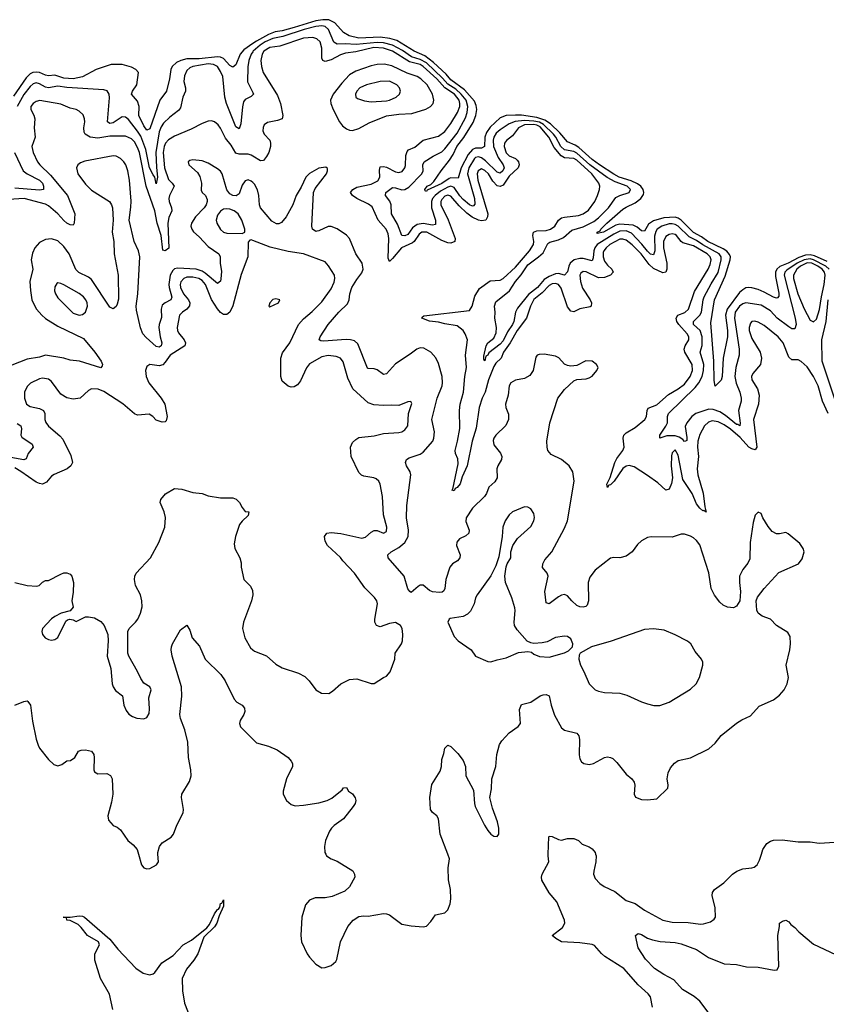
# Model space of a CAD drawing. Header units: inches. Extents: x 1473912 to 1647258, y 640388 to 773423.
# Tile 338 of 420: x 1568482 to 1573734, y 719022 to 725435. Entities that reach past the tile are written whole.
import ezdxf

# ---------------------------------------------------------------- set-up
doc = ezdxf.new("R2010")
doc.units = ezdxf.units.IN
doc.header["$MEASUREMENT"] = 0
for name, color, linetype in [('B5761', 7, 'Continuous'), ('B5762', 7, 'Continuous'), ('B5771', 7, 'Continuous'), ('B5772', 7, 'Continuous')]:
    doc.layers.add(name, color=color, linetype=linetype)

msp = doc.modelspace()

# ---------------------------------------------------------------- linework, layer by layer
at = {"layer": 'B5761', "color": 5}
for points, elevation in [([(1569255.9, 720000), (1569276, 719930), (1569290, 719911.3), (1569310, 719904.7), (1569330, 719906), (1569373.2, 719930), (1569386, 719950), (1569381.6, 720000)], 720), ([(1569088, 718988), (1569067.6, 719087.6), (1569007.6, 719190), (1568971.6, 719310), (1568970.8, 719350), (1569002, 719410), (1568996.2, 719430), (1568922.9, 719470), (1568882.9, 719522.9), (1568862, 719542), (1568810, 719567.3), (1568788.7, 719570), (1568787.3, 719587.3), (1568766, 719590), (1568810, 719590.4), (1568870, 719598.3), (1568890, 719596.5), (1568903.8, 719590), (1569070, 719446.3), (1569120.8, 719380.8), (1569238.1, 719258.1), (1569285.6, 719225.6), (1569330, 719215.1), (1569350, 719220.6), (1569362.4, 719230), (1569407.9, 719292.1), (1569480.9, 719339.1), (1569547, 719410), (1569600, 719440), (1569700.5, 719519.5), (1569718.5, 719541.5), (1569750, 719612), (1569770, 719639.3), (1569777.4, 719642.6), (1569785.2, 719654.8), (1569790, 719678), (1569798, 719682), (1569810, 719702), (1569810, 719662), (1569780.5, 719599.5), (1569765.7, 719550), (1569750, 719527.6), (1569681.6, 719458.4), (1569641.1, 719350), (1569616.5, 719310), (1569568.9, 719250), (1569539.3, 719190), (1569541.3, 719110), (1569555.6, 719030), (1569594.2, 718930)], 680)]:
    msp.add_lwpolyline(points, dxfattribs=dict(at, elevation=elevation))
at = {"layer": 'B5762', "color": 5}
for points, elevation in [([(1570000, 725279.3), (1569941.7, 725238.3), (1569916.6, 725210), (1569890, 725139.8), (1569870, 725125.4), (1569850, 725137.5), (1569810, 725181.2), (1569790, 725190.8), (1569770, 725193.7), (1569650, 725181), (1569570, 725180.8), (1569530.9, 725170), (1569503.9, 725156.1), (1569474.2, 725130), (1569466.3, 725110), (1569458.1, 725050), (1569437.5, 724970), (1569394.2, 724910), (1569330, 724723.1), (1569310, 724715.8), (1569290, 724744.3), (1569258.7, 724810), (1569259.3, 724870), (1569250, 724904), (1569210.7, 724950), (1569215.7, 724970), (1569245.2, 725010), (1569255.1, 725090), (1569238.4, 725110), (1569210, 725126.3), (1569150, 725142.9), (1569077.1, 725142.9), (1568979.8, 725110), (1568890, 725061.8), (1568830, 725049.7), (1568770, 725054.7), (1568710, 725073.4), (1568670, 725069.9), (1568650, 725073.3), (1568610.4, 725090.4), (1568590, 725094.2), (1568568.1, 725091.9), (1568550, 725083), (1568523.3, 725056.7), (1568442.7, 724937.3)], 640), ([(1570000, 725226.1), (1569988.7, 725210), (1569973.5, 725170), (1569967.5, 725127.5), (1569965.6, 725030), (1570000, 724960)], 660), ([(1570000, 724945.1), (1569990, 724935.1), (1569950, 724914.5), (1569940, 724900), (1569931.8, 724868.2), (1569922.3, 724757.7), (1569910, 724723.6), (1569890, 724738), (1569829.3, 724889.3), (1569817, 724930), (1569804, 725064), (1569790, 725098), (1569770, 725129), (1569743.9, 725143.9), (1569710, 725146.8), (1569610.4, 725129.6), (1569590, 725121.3), (1569570, 725103.5), (1569554.2, 725070), (1569551.7, 725031.7), (1569561.6, 724990), (1569561, 724970), (1569545, 724930), (1569530, 724861.6), (1569516.8, 724843.2), (1569459.1, 724800.9), (1569418.3, 724761.7), (1569402.6, 724737.4), (1569390, 724704.4), (1569368.2, 724570), (1569371.9, 724471.9), (1569379.8, 724410), (1569370, 724365.2), (1569361, 724410), (1569350, 724423.5), (1569328.1, 724470), (1569304.4, 724590), (1569270, 724675.3), (1569250, 724709), (1569190, 724784.2), (1569170, 724800.7), (1569150, 724801.4), (1569090, 724763), (1569070, 724758), (1569053.5, 724770), (1569066.1, 724926.1), (1569064.4, 724950), (1569052.1, 724972.1), (1569030, 724978.3), (1568790, 724992.2), (1568730, 725001.9), (1568670, 724990.3), (1568650, 724995.9), (1568610, 725017.5), (1568590, 725022.8), (1568570, 725017.6), (1568550, 724999.9), (1568510, 724948.4), (1568466.2, 724870)], 660), ([(1570000, 724546.4), (1569990, 724552.4), (1569970, 724558.8), (1569910, 724558.3), (1569890, 724565.9), (1569857.9, 724617.9), (1569822.9, 724662.9), (1569790, 724728.4), (1569774, 724750), (1569750, 724769.7), (1569730, 724775.1), (1569710, 724773.5), (1569670, 724758.5), (1569599, 724721), (1569490, 724676.7), (1569450, 724652.8), (1569431.3, 724630), (1569423.3, 724610), (1569417.1, 724570), (1569425.2, 724470), (1569450, 724393.1), (1569475.1, 724370), (1569488, 724350), (1569456.4, 724290), (1569453.2, 724270), (1569455.2, 724250), (1569471.5, 724210), (1569473.3, 724190), (1569454.1, 724145.9), (1569447.5, 724110), (1569453.3, 723946.7), (1569430, 723928.8), (1569414.2, 723934.1), (1569403.9, 724030), (1569377.9, 724110), (1569362.7, 724190), (1569305.9, 724350), (1569262, 724570), (1569250, 724603.4), (1569230, 724639.1), (1569210, 724659), (1569170, 724675.9), (1569070, 724676), (1568990, 724662.4), (1568939.8, 724670), (1568908.3, 724688.3), (1568901.7, 724701.7), (1568898.7, 724730), (1568905.2, 724770), (1568903.7, 724790), (1568894.9, 724814.9), (1568870, 724839.8), (1568850, 724849.8), (1568810, 724858.9), (1568750, 724884.5), (1568612.1, 724907.9), (1568590, 724902.9), (1568569.2, 724890), (1568555.5, 724870), (1568554.2, 724850), (1568573.6, 724813.6), (1568580.5, 724790), (1568576.4, 724730), (1568582.3, 724670), (1568560.6, 724610), (1568568.7, 724570), (1568598.7, 724510), (1568613.5, 724490), (1568683, 724423), (1568793.8, 724290), (1568842, 724170), (1568837.6, 724110), (1568830, 724097.2), (1568810, 724099.7), (1568790, 724109.9), (1568770, 724126.3), (1568731.1, 724171.1), (1568670, 724223.3), (1568650, 724233.3), (1568510.7, 724269.3), (1568410, 724264.8)], 680), ([(1568448.5, 724570), (1568504.8, 724450), (1568530, 724430.1), (1568610, 724389.3), (1568630.1, 724370), (1568638, 724350), (1568637.6, 724330), (1568610, 724324.2), (1568450, 724337.8)], 660), ([(1570000, 724374.4), (1569990, 724384.2), (1569970, 724391.4), (1569950, 724384.9), (1569930, 724358), (1569910, 724300.9), (1569891.5, 724288.5), (1569870, 724289.4), (1569850, 724300.2), (1569830, 724327), (1569801, 724430), (1569788.7, 724448.7), (1569770, 724464.3), (1569710, 724499.9), (1569670, 724514.9), (1569610, 724522.9), (1569590, 724518.5), (1569579.5, 724510), (1569582.4, 724490), (1569639.2, 724439.2), (1569654.4, 724414.4), (1569665.5, 724370), (1569664.1, 724324.1), (1569669.3, 724310), (1569691.3, 724290), (1569703.2, 724263.2), (1569703.6, 724250), (1569696.2, 724230), (1569683, 724210), (1569626.5, 724150), (1569599.8, 724110), (1569596.6, 724090), (1569601.8, 724070), (1569613.3, 724053.3), (1569650, 724021.2), (1569710, 723957), (1569779.7, 723910), (1569787.3, 723890), (1569787.4, 723850), (1569795.3, 723795.3), (1569792.2, 723747.8), (1569788.8, 723731.2), (1569770, 723717.1), (1569690, 723784.8), (1569670, 723796.9), (1569630, 723810.9), (1569510, 723816.8), (1569490, 723812), (1569478.1, 723801.9), (1569462.6, 723770), (1569453, 723710), (1569454.7, 723690), (1569473.1, 723626.9), (1569466.3, 723610), (1569428.3, 723591.7), (1569410, 723574.9), (1569403.2, 723550), (1569405.2, 723494.8), (1569389.7, 723450), (1569388.4, 723430), (1569396.5, 723370), (1569408.5, 723330), (1569402.8, 723310), (1569390, 723302.2), (1569370, 723306.3), (1569305.4, 723365.4), (1569284.6, 723390), (1569268.1, 723428.1), (1569242.1, 723542.1), (1569240.1, 723570), (1569251.7, 723650), (1569265.2, 723890), (1569256.1, 723930), (1569227.5, 723990), (1569195, 724130), (1569206.4, 724213.6), (1569207, 724253), (1569195.9, 724390), (1569185.4, 724450), (1569172.9, 724490), (1569159.5, 724510), (1569137.9, 724530), (1569110, 724545), (1569090, 724548.8), (1568906.4, 724513.6), (1568877.5, 724502.6), (1568860.2, 724490), (1568852.3, 724470), (1568861.6, 724430), (1568910, 724363.7), (1568950, 724324.2), (1569066.5, 724250), (1569080.5, 724230), (1569086.6, 724210), (1569090.2, 724130), (1569085, 724050), (1569094.2, 723990), (1569098, 723910), (1569123.2, 723770), (1569124.5, 723615.5), (1569117.2, 723582.8), (1569110, 723567.3), (1569090, 723552.8), (1569070, 723563.1), (1568950, 723742.8), (1568930, 723758.5), (1568867.8, 723787.8), (1568848, 723808), (1568803.5, 723910), (1568770, 723956.7), (1568730, 723994.7), (1568690, 724007.9), (1568650, 724002.6), (1568610, 723982.8), (1568581.6, 723950), (1568565.4, 723914.6), (1568557.7, 723870), (1568567.5, 723810), (1568548.8, 723730), (1568552, 723672), (1568561.5, 723610), (1568568.8, 723590), (1568591.5, 723550), (1568626, 723510), (1568650, 723488.3), (1568730, 723438), (1568897.9, 723357.9), (1568972, 723270), (1569011.5, 723210), (1569020.3, 723190), (1569018.9, 723181.1), (1569010, 723168.5), (1568871.7, 723211.6), (1568810, 723217.4), (1568769, 723231), (1568650, 723249.8), (1568610, 723237.7), (1568530, 723223.1), (1568430, 723183.9)], 720), ([(1570000, 723997.4), (1569990, 724001.2), (1569980.7, 723999.3), (1569970, 723986), (1569967.6, 723890), (1569924.5, 723775.5), (1569869.5, 723570.5), (1569850.7, 723529.3), (1569830, 723514.5), (1569810, 723515.3), (1569790, 723528.8), (1569770, 723551.8), (1569731.7, 723611.7), (1569691.4, 723710), (1569670, 723735.3), (1569647.7, 723750), (1569610, 723758.5), (1569570, 723757), (1569550, 723749.9), (1569532.3, 723727.7), (1569527.4, 723710), (1569528.8, 723690), (1569549.1, 723650), (1569580.1, 723610), (1569589.5, 723590), (1569588, 723572), (1569571.2, 723550), (1569542, 723530), (1569522.6, 723510), (1569506.8, 723430), (1569509.2, 723410), (1569516.5, 723396.5), (1569552.7, 723350), (1569561.5, 723330), (1569557.6, 723310), (1569460.8, 723250), (1569430, 723203.5), (1569413, 723187), (1569390, 723181.1), (1569330, 723188.4), (1569310, 723175.6), (1569300.7, 723150), (1569306.2, 723110), (1569321.8, 723070), (1569404, 722970), (1569427.9, 722930), (1569441.6, 722850), (1569436.8, 722823.2), (1569430, 722815.3), (1569410, 722813.2), (1569370, 722826.6), (1569349.5, 722850), (1569325.6, 722865.6), (1569250, 722859.3), (1569230, 722867.9), (1569154, 722934), (1569030, 723012.8), (1568992.1, 723027.9), (1568950, 723029.7), (1568930, 723019.7), (1568875.5, 722970), (1568830, 722962.7), (1568790, 722972.3), (1568750, 722996.4), (1568690, 723079.2), (1568670, 723093.7), (1568630, 723099.9), (1568610, 723096.8), (1568552.9, 723067.1), (1568530, 723046.3), (1568512.9, 723010), (1568512.9, 722970), (1568526.5, 722930), (1568550, 722915.4), (1568610, 722902.7), (1568636.5, 722890), (1568645.4, 722870), (1568645, 722830), (1568651.3, 722811.3), (1568670, 722788.4), (1568744, 722724), (1568761.9, 722701.9), (1568815.9, 722595.9), (1568825.5, 722550), (1568816, 722530), (1568790.9, 722509.1), (1568706.4, 722473.6), (1568690, 722462.4), (1568657.4, 722422.6), (1568630, 722410.7), (1568610, 722413.5), (1568590, 722423.1), (1568490, 722493.2), (1568450, 722515.8)], 740), ([(1568466, 722806), (1568489.3, 722790), (1568494.7, 722770), (1568490.2, 722730), (1568495.7, 722715.7), (1568562.8, 722670), (1568569.1, 722650), (1568537.8, 722610), (1568524.8, 722575.2), (1568510, 722569.3), (1568350, 722595.9)], 720), ([(1568449.7, 721770.3), (1568530, 721748.9), (1568594.5, 721745.5), (1568609.2, 721750.8), (1568630, 721772), (1568650, 721782), (1568670, 721782), (1568750, 721824.7), (1568770, 721831.3), (1568790, 721831.3), (1568810, 721824.7), (1568821, 721810), (1568832.7, 721770), (1568830, 721706), (1568820.5, 721650), (1568830, 721608), (1568810, 721584), (1568752, 721570), (1568710, 721549), (1568690, 721533.2), (1568631, 721470), (1568626.8, 721450), (1568631.3, 721430), (1568648.1, 721408.1), (1568670, 721398.8), (1568690, 721394.8), (1568710, 721398.8), (1568730, 721411.3), (1568782.7, 721517.3), (1568793.2, 721526.8), (1568808.9, 721531.1), (1568830, 721526), (1568850, 721514.8), (1568910, 721546), (1568930, 721546.4), (1568970, 721539.3), (1569010, 721516.3), (1569033, 721490), (1569056.3, 721430), (1569059.1, 721390), (1569050.8, 721290), (1569074.8, 721210), (1569084, 721110), (1569090.8, 721090), (1569106.4, 721066.4), (1569150.4, 721030.4), (1569160.6, 720970), (1569175.8, 720935.8), (1569192.4, 720912.4), (1569215.7, 720895.7), (1569244.8, 720884.8), (1569290, 720880.8), (1569310, 720890.2), (1569324.1, 720915.9), (1569327.2, 720947.2), (1569321.8, 721018.2), (1569337, 721070), (1569329.4, 721089.4), (1569290, 721114), (1569270, 721144), (1569250, 721189), (1569192, 721290), (1569186.6, 721310), (1569187, 721450), (1569194.5, 721470), (1569237, 721510), (1569251.6, 721530), (1569269.6, 721570), (1569278.7, 721610), (1569277.6, 721650), (1569268.2, 721688.2), (1569235.6, 721750), (1569229.6, 721790), (1569232, 721810), (1569240.9, 721830), (1569334, 721930), (1569387, 722030), (1569427, 722130), (1569432.1, 722192.1), (1569422.7, 722230), (1569397.2, 722290), (1569401.2, 722310), (1569432.1, 722347.9), (1569490, 722380.7), (1569536.7, 722376.7), (1569610, 722356.3), (1569670, 722348), (1569710, 722334.9), (1569790, 722320.5), (1569870, 722320.5), (1569891.8, 722311.8), (1569914, 722290), (1569930, 722258), (1569950, 722231.3), (1569974, 722230), (1569970, 722206), (1569930, 722168.7), (1569913.7, 722146.3), (1569886.8, 722070), (1569878.8, 722021.2), (1569882, 721990), (1569915.8, 721930), (1569923, 721897), (1569923, 721870), (1569942, 721790), (1569985.2, 721745.2), (1569998, 721718), (1569999.3, 721690), (1569992.4, 721650), (1569938.7, 721510), (1569933.7, 721470), (1569947, 721410), (1569984.8, 721344.8), (1570000, 721331.7)], 740), ([(1569381.6, 720000), (1569380.7, 720010), (1569392, 720050), (1569410, 720073.4), (1569469, 720110), (1569483.7, 720130), (1569505.6, 720190), (1569545.6, 720270), (1569549.6, 720290), (1569535.1, 720370), (1569536.9, 720390), (1569587, 720473), (1569598.9, 720510), (1569597, 720550), (1569582, 720630), (1569576.4, 720730), (1569557.9, 720810), (1569530, 720884.7), (1569525.2, 720910), (1569537, 721030), (1569536.1, 721090), (1569474.4, 721290), (1569468.8, 721330), (1569469.8, 721350.2), (1569476.9, 721370), (1569530, 721462), (1569570, 721490.8), (1569590, 721458), (1569604.9, 721410), (1569653.8, 721353.8), (1569688.9, 721270), (1569791.6, 721170), (1569819.1, 721130), (1569878.5, 721010), (1569896.5, 720990), (1569930.3, 720970), (1569946.4, 720950), (1569948.4, 720930), (1569942, 720910), (1569916.5, 720870), (1569912.8, 720850), (1569918.9, 720830), (1570000, 720749.6)], 720), ([(1568450, 720970.4), (1568510, 720994.9), (1568530, 720999.5), (1568535.3, 720995.3), (1568551.4, 720971.4), (1568566.4, 720866.4), (1568589, 720750), (1568601.5, 720710), (1568611.7, 720690), (1568670, 720617), (1568704.2, 720584.2), (1568730, 720574.7), (1568756.8, 720583.2), (1568790, 720608.4), (1568813.2, 720610), (1568842, 720630), (1568865.6, 720670), (1568881.6, 720678.4), (1568910, 720680.2), (1568950.4, 720670), (1568963.7, 720650), (1568967.4, 720630), (1568964.9, 720550), (1568970, 720536), (1568990, 720523), (1569050, 720525.5), (1569072.2, 720512.2), (1569083.8, 720490), (1569087.6, 720390), (1569080.2, 720339.8), (1569054.9, 720250), (1569061.1, 720221.1), (1569090, 720186), (1569115.9, 720175.9), (1569139.3, 720159.3), (1569186, 720090), (1569221.1, 720061.1), (1569247.3, 720030), (1569255.9, 720000)], 720)]:
    msp.add_lwpolyline(points, dxfattribs=dict(at, elevation=elevation))
at = {"layer": 'B5762', "color": 5, "elevation": 740}
for points in [[(1569830, 724203.4), (1569810, 724200.3), (1569790, 724188.5), (1569770, 724161.6), (1569761.6, 724130), (1569765.4, 724110), (1569790, 724067.6), (1569810, 724050.2), (1569830, 724044.5), (1569930, 724042), (1569948.7, 724050), (1569947, 724070), (1569927.7, 724130), (1569905.3, 724170), (1569879.1, 724190), (1569850, 724200.5)], [(1568730, 723720.7), (1568723.6, 723716.4), (1568710, 723695.3), (1568709.1, 723670), (1568714.6, 723650), (1568730, 723623.1), (1568830, 723524.2), (1568870, 723510.2), (1568890, 723514.6), (1568910, 723530.6), (1568922.7, 723570), (1568921.5, 723590), (1568912.9, 723610), (1568896.8, 723630), (1568870, 723652), (1568770, 723707.3), (1568750, 723716.9)]]:
    msp.add_lwpolyline(points, close=True, dxfattribs=at)
at = {"layer": 'B5771', "color": 5}
for points, elevation in [([(1570474.4, 720000), (1570480.5, 719990), (1570510.8, 719970), (1570550, 719954), (1570650.5, 719890.5), (1570662.8, 719870), (1570664, 719850), (1570630, 719786.6), (1570599.9, 719760.1), (1570516.2, 719723.8), (1570470, 719715.8), (1570404.9, 719715.1), (1570370, 719700.9), (1570343.8, 719670), (1570318.4, 719590), (1570313, 719470), (1570316.3, 719430), (1570354, 719350), (1570368.5, 719328.5), (1570410, 719284), (1570450, 719260.7), (1570470, 719261), (1570510, 719276), (1570539.5, 719300.5), (1570546.6, 719313.4), (1570571.3, 719428.7), (1570619.3, 719530), (1570654, 719570), (1570690, 719594.8), (1570720.9, 719599.1), (1570750, 719596.3), (1570850, 719613), (1570870, 719610.6), (1570890, 719604), (1570910, 719590.7), (1570970, 719543.8), (1571030, 719532.7), (1571110, 719526.8), (1571130, 719531.3), (1571158.6, 719561.4), (1571190, 719604.7), (1571250, 719618), (1571270, 719638), (1571283.9, 719676.1), (1571289.6, 719710), (1571287, 719770), (1571273.9, 719833.9), (1571271.6, 719910), (1571281, 719970), (1571269.7, 720000)], 720), ([(1572602.5, 719002.5), (1572589.8, 719070), (1572574.7, 719090), (1572508.2, 719148.2), (1572416.1, 719256.1), (1572293, 719333), (1572270, 719353.1), (1572225.3, 719405.3), (1572210, 719412.5), (1572130, 719422.6), (1572010, 719429.4), (1571973, 719450), (1571949.2, 719470), (1572017.4, 719522.6), (1572032.4, 719550), (1572028.5, 719570), (1571979.4, 719690), (1571930, 719747.4), (1571882.6, 719830), (1571879.1, 719850), (1571883.9, 719870), (1571927.3, 719950), (1571922.6, 719990), (1571922.9, 720000)], 680), ([(1572231.8, 720000), (1572234.7, 719990), (1572233.8, 719950), (1572219.8, 719890), (1572219.3, 719870), (1572230, 719841.1), (1572260.3, 719810), (1572287.8, 719790), (1572356.2, 719756.2), (1572430, 719698.8), (1572490, 719679.5), (1572550, 719634.8), (1572670.4, 719570), (1572730, 719557.3), (1572835.6, 719555.6), (1572915.1, 719544.9), (1572933.7, 719546.3), (1572979.7, 719560.3), (1573003.5, 719576.5), (1573013.3, 719590), (1573010.9, 719650), (1572991, 719730), (1572993.7, 719750), (1573006.6, 719770), (1573067.7, 719812.3), (1573123.7, 719870), (1573151, 719889), (1573190, 719903.6), (1573249.6, 719910.4), (1573264.8, 719915.2), (1573284, 719930), (1573300.1, 719959.9), (1573312, 720000)], 680), ([(1572965.1, 718970), (1572910, 719043.5), (1572873.7, 719073.7), (1572797.8, 719117.8), (1572742.4, 719182.4), (1572676.4, 719216.4), (1572615.5, 719255.5), (1572557.2, 719317.2), (1572508.3, 719390), (1572492.7, 719470), (1572510, 719483), (1572530, 719477), (1572570, 719453.1), (1572602.9, 719442.9), (1572652, 719432), (1572750, 719424.3), (1572790, 719416.3), (1572890, 719378.9), (1572966.4, 719326.4), (1573070, 719286.8), (1573150, 719281.2), (1573213.5, 719266.5), (1573290, 719264.2), (1573394.7, 719245.3), (1573413.6, 719246.4), (1573425.6, 719270), (1573418, 719470), (1573429, 719529), (1573428.7, 719550), (1573450, 719564.7), (1573470, 719571), (1573490, 719558.8), (1573502.6, 719542.6), (1573530, 719523.1), (1573555.1, 719495.1), (1573650, 719414), (1573831.3, 719330)], 660)]:
    msp.add_lwpolyline(points, dxfattribs=dict(at, elevation=elevation))
at = {"layer": 'B5772', "color": 5}
for points, elevation in [([(1573740.5, 723860.5), (1573657.1, 723897.1), (1573630, 723903.4), (1573599.7, 723900.3), (1573554.6, 723885.4), (1573486.9, 723850), (1573432.1, 723827.9), (1573411.8, 723810), (1573402.3, 723790), (1573402.5, 723762.5), (1573425.8, 723654.2), (1573425.1, 723634.9), (1573416.8, 723623.2), (1573410, 723620.3), (1573390, 723627.3), (1573330, 723660.8), (1573290, 723677), (1573250, 723689.4), (1573230, 723691.7), (1573210, 723687.8), (1573190, 723676.4), (1573170, 723657.4), (1573089.4, 723550), (1573077.8, 723510), (1573091.6, 723410), (1573091.8, 723370), (1573062.4, 723230), (1573055.3, 723110), (1573050, 723086.3), (1573010, 723048), (1573004.5, 723084.5), (1573001.7, 723210), (1572981.4, 723461.4), (1573005.1, 723610), (1573076.4, 723763.6), (1573107.7, 723870), (1573109.4, 723890), (1573104.7, 723904.7), (1573087.3, 723927.3), (1573063.2, 723943.2), (1572963.1, 723990), (1572920.7, 724020.6), (1572869, 724049), (1572789, 724129), (1572770, 724143), (1572750, 724149), (1572675.3, 724144.7), (1572610, 724125.6), (1572577.4, 724102.6), (1572550, 724057.1), (1572530, 724058.7), (1572503.4, 724083.4), (1572476.3, 724096.3), (1572390, 724102.5), (1572364, 724096), (1572283.7, 724050), (1572242.3, 724042.3), (1572241.3, 724050), (1572260.6, 724059.4), (1572265.6, 724070), (1572305.4, 724110), (1572410, 724200.4), (1572430, 724214.3), (1572490, 724242.5), (1572527.3, 724270), (1572543.7, 724296.3), (1572546.1, 724310), (1572540.8, 724330), (1572525.6, 724350), (1572505.4, 724365.4), (1572464.5, 724384.5), (1572385.9, 724410), (1572350, 724427.9), (1572257.1, 724490), (1572210, 724525.4), (1572122.6, 724602.6), (1572098.5, 724618.5), (1572050, 724638.9), (1571998.9, 724698.9), (1571937.4, 724757.4), (1571900.5, 724780.5), (1571850, 724798.1), (1571750, 724812.3), (1571710, 724813.7), (1571649.8, 724810.2), (1571610, 724796), (1571545.4, 724734.6), (1571520.5, 724699.5), (1571510.6, 724670), (1571507.8, 724610), (1571490, 724598.4), (1571450, 724597.2), (1571431.1, 724588.9), (1571402.6, 724557.4), (1571356, 724470), (1571336.4, 724403.6), (1571290, 724404.6), (1571278.9, 724401.1), (1571230, 724369), (1571135.3, 724324.7), (1571130, 724316.3), (1571121.1, 724321.1), (1571120.4, 724330), (1571134.3, 724350), (1571158.1, 724361.9), (1571179.7, 724380.3), (1571226, 724450), (1571280.7, 724519.3), (1571303.6, 724556.4), (1571328.2, 724610), (1571372.9, 724667.1), (1571434, 724766), (1571451.8, 724810), (1571458, 724850), (1571455.3, 724875.3), (1571443.5, 724903.5), (1571378.9, 724978.9), (1571290, 725043.7), (1571259.7, 725079.7), (1571177, 725157), (1571120, 725200), (1571050, 725229), (1570938.3, 725298.3), (1570893, 725313), (1570830, 725320.7), (1570690, 725314.7), (1570628.2, 725330), (1570590, 725350.4), (1570534.2, 725414.2), (1570494.1, 725434.1), (1570454.9, 725434.9), (1570410, 725426.4), (1570270, 725383.1), (1570190, 725361.8), (1570145, 725355), (1570101.2, 725338.8), (1570023.9, 725296.1), (1570000, 725279.3)], 640), ([(1573753.1, 723810), (1573730.4, 723830.4), (1573651.2, 723871.2), (1573630, 723876.6), (1573590, 723870.1), (1573544.6, 723850), (1573477.4, 723802.6), (1573464.4, 723790), (1573459.5, 723770), (1573531.7, 723490), (1573536.9, 723450), (1573530, 723420.4), (1573510, 723421.4), (1573490, 723435), (1573414.7, 723490), (1573370, 723537.9), (1573310, 723575.3), (1573210, 723589.9), (1573190, 723583.9), (1573170, 723569.9), (1573139.7, 723530), (1573136.3, 723490), (1573167.5, 723290), (1573167, 723250), (1573144.4, 723170), (1573139.2, 723110), (1573147.2, 723067.2), (1573170.1, 723009.9), (1573179.1, 722970), (1573180.2, 722950), (1573161.5, 722890), (1573172.3, 722807.7), (1573170.1, 722789.9), (1573157.9, 722797.9), (1573150, 722797.5), (1573077.6, 722857.6), (1573040.1, 722880.1), (1572996.4, 722896.4), (1572970, 722897.7), (1572885.1, 722870), (1572859.3, 722850), (1572825, 722810), (1572815, 722785), (1572826.1, 722713.9), (1572825.3, 722694.8), (1572817.3, 722690), (1572810, 722687.7), (1572800.4, 722700.4), (1572776.1, 722716.1), (1572750, 722724.4), (1572696.1, 722723.9), (1572649.6, 722709.6), (1572651.2, 722730), (1572690, 722786.7), (1572700.2, 722810), (1572701.1, 722850), (1572707.4, 722870), (1572880.3, 723039.7), (1572904.6, 723070), (1572925.6, 723110), (1572935.2, 723150), (1572936.3, 723190), (1572913.7, 723270), (1572926.9, 723313.1), (1572926.9, 723370), (1572913.3, 723410), (1572869.3, 723450), (1572869.2, 723470), (1572910.2, 723509.8), (1572922.3, 723530), (1572932.8, 723610), (1572939.7, 723630), (1572984.4, 723715.6), (1573030, 723788.8), (1573049.9, 723870), (1573049.9, 723890), (1573037.5, 723910), (1572930, 723967.5), (1572890, 723997), (1572840.4, 724020.4), (1572770.4, 724090.4), (1572750, 724101.4), (1572730, 724105.7), (1572710, 724105.2), (1572662.4, 724090), (1572633.8, 724070), (1572624.1, 724055.9), (1572614.8, 724025.2), (1572617.7, 723930), (1572610, 723902.9), (1572590, 723907.6), (1572570, 723926.7), (1572533.3, 723973.3), (1572465.3, 724045.3), (1572430, 724059.6), (1572390, 724057.9), (1572350, 724038.3), (1572242.9, 723970), (1572227.5, 723950), (1572220.2, 723930), (1572216.7, 723883.3), (1572210, 723865), (1572150, 723879.9), (1572130, 723880.4), (1572091.8, 723870), (1572067, 723850), (1572056.7, 723830), (1572048.2, 723791.8), (1572030.3, 723770), (1571990, 723780.8), (1571970, 723779.5), (1571930, 723763.3), (1571897.1, 723742.9), (1571853.1, 723690), (1571794.7, 723645.3), (1571723.3, 723556.7), (1571710.1, 723530), (1571699, 723470), (1571691, 723450), (1571658.2, 723401.8), (1571630, 723343), (1571610, 723320.7), (1571535.9, 723264.1), (1571530, 723249.7), (1571516.7, 723243.3), (1571510, 723214), (1571503.3, 723223.3), (1571504.2, 723244.2), (1571518.9, 723310), (1571530, 723330.4), (1571570, 723360.4), (1571584, 723396), (1571586, 723430), (1571575.9, 723490), (1571578.4, 723530), (1571573.4, 723570), (1571582.4, 723597.6), (1571670.3, 723669.7), (1571709.9, 723730), (1571747.8, 723772.2), (1571790, 723838.3), (1571861.1, 723890), (1571890, 723916.9), (1571921.7, 723978.3), (1571933.3, 723986.7), (1571990, 724001.9), (1572022.6, 724017.4), (1572076.3, 724063.7), (1572150, 724086.8), (1572220.2, 724119.8), (1572250, 724143.6), (1572315.8, 724210), (1572364.2, 724275.8), (1572389.5, 724290.5), (1572450.3, 724309.7), (1572458.7, 724330), (1572438.5, 724350), (1572358.7, 724378.7), (1572306.4, 724406.4), (1572193.5, 724490), (1572110, 724565.5), (1572090, 724576.9), (1572030, 724587), (1572005.4, 724610), (1571972.5, 724670), (1571956.8, 724690), (1571892.6, 724752.6), (1571866.4, 724766.4), (1571830, 724774.4), (1571770, 724777.7), (1571708.8, 724771.2), (1571670, 724757.5), (1571610, 724717.1), (1571584.9, 724695.1), (1571569.1, 724670), (1571564.4, 724650), (1571568.2, 724610), (1571597.2, 724537.2), (1571630.1, 724490), (1571636.4, 724470), (1571627.2, 724450), (1571610, 724435.9), (1571590, 724442.7), (1571515.7, 724515.7), (1571490, 724534.4), (1571470, 724542.3), (1571450, 724537.1), (1571442.8, 724530), (1571406.6, 724470), (1571398.5, 724430), (1571443.3, 724270), (1571446.2, 724233.8), (1571437.6, 724222.4), (1571430, 724219.6), (1571410, 724229.9), (1571370, 724264.7), (1571348.1, 724288.1), (1571310, 724342.3), (1571290, 724349.7), (1571270, 724343.2), (1571222.7, 724317.3), (1571186.9, 724290), (1571170.9, 724270), (1571163.9, 724250), (1571163.9, 724210), (1571189.5, 724130), (1571190, 724101.6), (1571170, 724097.3), (1571110, 724108.2), (1571070, 724100.9), (1571039.8, 724080.2), (1571010, 724036.7), (1570990, 724026.5), (1570969.6, 724029.6), (1570943, 724103), (1570902.3, 724170), (1570901.4, 724230), (1570892.9, 724252.9), (1570863.1, 724290), (1570866.2, 724310), (1570910, 724340.9), (1570930, 724340.8), (1570970, 724327.3), (1570990, 724329.6), (1571015, 724344.9), (1571100.8, 724430), (1571109.3, 724450), (1571106.5, 724490), (1571115.3, 724510), (1571173.8, 724546.2), (1571230, 724573.7), (1571250, 724592.8), (1571330, 724695.9), (1571384.7, 724795.3), (1571396.3, 724830), (1571400.9, 724870), (1571389, 724910), (1571357.6, 724950), (1571321.8, 724981.9), (1571270, 725013.9), (1571234.9, 725054.9), (1571130, 725153.3), (1571090, 725176.6), (1571033.2, 725193.2), (1570974.1, 725234.1), (1570910, 725268.1), (1570850, 725284), (1570810, 725286.9), (1570673, 725273), (1570602.2, 725277.8), (1570550, 725274.7), (1570528, 725288), (1570493.5, 725370), (1570471.7, 725390), (1570450, 725394.6), (1570410, 725390.1), (1570335, 725370), (1570195.3, 725324.7), (1570130, 725311.8), (1570080.2, 725290), (1570046.8, 725270), (1570002.8, 725230), (1570000, 725226.1)], 660), ([(1573746.8, 722870), (1573710.3, 722950), (1573681.9, 723050), (1573650, 723111.2), (1573610, 723173.6), (1573570, 723209.6), (1573550, 723219.2), (1573510, 723218.7), (1573490, 723236.8), (1573453.7, 723330), (1573421.2, 723370), (1573330, 723442.7), (1573290, 723465.2), (1573268.6, 723471.4), (1573250, 723469.7), (1573240.6, 723459.4), (1573231, 723430), (1573231.8, 723410), (1573250, 723359.6), (1573303.5, 723270), (1573312.1, 723230), (1573304.7, 723190), (1573254.9, 723130), (1573246.2, 723110), (1573248.2, 723090), (1573285.3, 723030), (1573296.2, 722990), (1573291.7, 722930), (1573260.8, 722830), (1573282, 722650), (1573270, 722633.8), (1573250, 722638.9), (1573230, 722650.9), (1573173.3, 722713.3), (1573110, 722767.5), (1573070, 722795.6), (1573030, 722815.2), (1572990, 722821.7), (1572967.2, 722812.8), (1572941.4, 722790), (1572910, 722734.3), (1572898.7, 722690), (1572896.5, 722650), (1572902.5, 722590), (1572893.4, 722510), (1572897.3, 722470), (1572931.7, 722351.7), (1572942.7, 722262.7), (1572952.4, 722227.6), (1572937.6, 722237.6), (1572930, 722236.8), (1572910, 722253.9), (1572890, 722282.1), (1572860.1, 722350), (1572799.8, 722439.8), (1572770, 722598.9), (1572750, 722633.1), (1572730, 722613.6), (1572726.2, 722593.8), (1572724.4, 722530), (1572732.8, 722450), (1572726, 722414), (1572710, 722376.2), (1572690, 722371.1), (1572638, 722418), (1572570, 722467), (1572483.2, 722523.2), (1572450.9, 722530.9), (1572430, 722526), (1572409.2, 722510.8), (1572353.5, 722430), (1572330, 722406.1), (1572317.2, 722402.8), (1572308.9, 722388.9), (1572306, 722410), (1572326.8, 722453.2), (1572357.6, 722550), (1572370, 722577), (1572408.3, 722630), (1572417.2, 722650), (1572410.6, 722710), (1572416.2, 722730), (1572430, 722744.5), (1572490, 722778.9), (1572553.3, 722830), (1572563.4, 722850), (1572566.8, 722890), (1572574.6, 722905.4), (1572630, 722927.3), (1572705.8, 722994.2), (1572770, 723030.5), (1572810, 723060.3), (1572848.6, 723110), (1572863, 723150), (1572859.9, 723190), (1572812.8, 723270), (1572808.4, 723290), (1572814.2, 723310), (1572839.1, 723350), (1572839.5, 723370), (1572827.6, 723390), (1572774.3, 723450), (1572761.9, 723470), (1572756.7, 723490), (1572766.8, 723510), (1572813.2, 723526.8), (1572836.6, 723550), (1572875.1, 723664.9), (1572965.8, 723810), (1572978.5, 723841.5), (1572983.5, 723870), (1572978.3, 723890), (1572958.3, 723910), (1572870, 723961.6), (1572801, 723981), (1572788.3, 723990), (1572757.8, 724030), (1572750, 724036.4), (1572730, 724041.1), (1572710, 724036.3), (1572690, 724022.8), (1572673.8, 723990), (1572674.6, 723950), (1572695.3, 723850), (1572696.2, 723810), (1572689, 723791), (1572670, 723786.9), (1572610, 723814.6), (1572580.1, 723840.1), (1572528.3, 723910), (1572470, 723968.1), (1572430, 723999.2), (1572410, 724006), (1572390, 724005), (1572325.1, 723970), (1572300.8, 723950), (1572285.5, 723930), (1572282, 723918), (1572280.8, 723890), (1572290, 723863), (1572310, 723835.9), (1572338.4, 723810), (1572346.2, 723790), (1572328.4, 723771.6), (1572290, 723755.6), (1572250, 723753.5), (1572170, 723793.6), (1572150, 723795.2), (1572136.3, 723783.7), (1572130.1, 723770), (1572133.7, 723730), (1572145.6, 723685.6), (1572197.6, 723610), (1572206, 723590), (1572203.1, 723570), (1572196.1, 723563.9), (1572130, 723550.7), (1572090, 723532.3), (1572070, 723535.7), (1572050, 723565.8), (1572006.9, 723686.9), (1571990, 723709.4), (1571970, 723716.7), (1571950, 723713.5), (1571930, 723702.7), (1571883.3, 723656.7), (1571830, 723613.5), (1571807.1, 723570), (1571781.8, 723490), (1571721, 723410), (1571675.8, 723330), (1571632.8, 723270), (1571616.5, 723230), (1571582.5, 723197.5), (1571570, 723176.3), (1571533.7, 723090), (1571512.7, 723010), (1571494.1, 722970), (1571474.6, 722910), (1571453.6, 722773.6), (1571427.8, 722690), (1571395.3, 722530), (1571363.3, 722456.7), (1571350, 722412.6), (1571330, 722387.4), (1571318, 722382), (1571310, 722366.9), (1571295.3, 722370), (1571302.7, 722377.3), (1571337.5, 722542.5), (1571334.9, 722574.9), (1571318.8, 722610), (1571317, 722630), (1571333.6, 722690), (1571348.5, 722771.5), (1571345, 722890), (1571350.4, 722930), (1571370.8, 723010), (1571380.4, 723110), (1571391.8, 723170), (1571384.9, 723250), (1571397.6, 723350), (1571383.4, 723390), (1571369.9, 723410), (1571330, 723440.9), (1571250, 723454.2), (1571210, 723465.5), (1571150, 723471.6), (1571100.7, 723490), (1571102.4, 723497.6), (1571113.8, 723506.2), (1571410, 723540.2), (1571427.3, 723570), (1571444.8, 723635.2), (1571476.8, 723683.2), (1571546, 723734), (1571610, 723738.1), (1571630, 723748.4), (1571710, 723823.8), (1571802.5, 723930), (1571827.2, 723970), (1571829.4, 723990), (1571823.6, 724030), (1571828.4, 724051.6), (1571850, 724060.8), (1571910, 724062.7), (1571938.5, 724070), (1571966.8, 724090), (1571991.1, 724128.9), (1572010, 724143.8), (1572030.3, 724149.7), (1572120.9, 724159.1), (1572150, 724170.1), (1572185, 724195), (1572225.9, 724250), (1572245.4, 724290), (1572257.9, 724330), (1572258.5, 724350), (1572252.8, 724370), (1572208.4, 724430), (1572110, 724520.4), (1572090, 724531.9), (1572030, 724535.6), (1572008.8, 724548.8), (1571961.4, 724601.4), (1571927.7, 724670), (1571870, 724736.8), (1571850, 724748.1), (1571830, 724752.3), (1571768.9, 724750), (1571730.1, 724730), (1571690, 724678), (1571652.5, 724647.5), (1571639.8, 724630), (1571636.4, 724610), (1571650, 724567.7), (1571669.1, 724549.1), (1571710, 724530.5), (1571721, 724521), (1571730.5, 724510), (1571734.9, 724490), (1571728.4, 724470), (1571670, 724416.5), (1571630, 724357.5), (1571610, 724347.4), (1571590, 724353.9), (1571563.8, 724383.8), (1571533.9, 724430), (1571510, 724453.7), (1571490, 724463.2), (1571467.7, 724450), (1571461.6, 724430), (1571464.8, 724390), (1571529.3, 724170), (1571528.8, 724150), (1571516.4, 724130), (1571490, 724124), (1571468.9, 724128.9), (1571428.3, 724148.3), (1571393.9, 724173.9), (1571342.8, 724222.8), (1571290, 724284.8), (1571270, 724292.9), (1571250, 724286.5), (1571230, 724264.4), (1571224.5, 724250), (1571225, 724230), (1571271.7, 724131.7), (1571316.6, 724010), (1571314.8, 723990), (1571290, 723979.9), (1571270, 723981.2), (1571230, 723997.8), (1571133.7, 724050), (1571101.3, 724050), (1571082.5, 724037.5), (1571050.8, 723990), (1571039.2, 723980.8), (1570968.4, 723950), (1570910, 723878.7), (1570890, 723860.5), (1570881.7, 723881.7), (1570885.9, 724010), (1570880.2, 724040.2), (1570867.6, 724070), (1570816.7, 724130), (1570776.2, 724216.2), (1570753.8, 724233.8), (1570677.2, 724270), (1570648.2, 724290), (1570635.9, 724310), (1570651.6, 724330), (1570676.2, 724343.8), (1570770, 724363.3), (1570814.3, 724385.7), (1570827.1, 724410), (1570824.6, 724455.4), (1570830, 724476.9), (1570850, 724479.3), (1570870, 724474.1), (1570930, 724443.6), (1570950, 724438.7), (1570972.8, 724447.2), (1570990, 724469), (1570994.7, 724485.3), (1570996.4, 724550), (1571003.9, 724576.1), (1571013.5, 724586.5), (1571055.7, 724604.3), (1571110, 724650.1), (1571210, 724676.6), (1571250, 724707.5), (1571290, 724759.5), (1571333.3, 724830), (1571347.1, 724870), (1571348.1, 724890), (1571342.9, 724910), (1571313.8, 724950), (1571250, 724991.6), (1571198.4, 725050), (1571110, 725130.2), (1571090, 725142.6), (1571021, 725161), (1570909.5, 725230), (1570850, 725250.3), (1570786.9, 725253.1), (1570670, 725226), (1570602.6, 725217.4), (1570570, 725205.8), (1570510, 725174), (1570470, 725161.7), (1570455.3, 725170), (1570450, 725183.7), (1570450.3, 725250.3), (1570438.7, 725290), (1570417.6, 725310), (1570390, 725317.9), (1570330, 725313.5), (1570176.9, 725263.1), (1570110, 725253), (1570071.9, 725230), (1570060.5, 725210), (1570052.1, 725170), (1570055.5, 725130), (1570066.6, 725090), (1570161.7, 724941.7), (1570179.2, 724890), (1570195.6, 724810), (1570190.1, 724789.9), (1570161.3, 724778.7), (1570094.6, 724765.4), (1570074.9, 724750), (1570066.6, 724733.4), (1570065, 724710), (1570073.8, 724690), (1570110.1, 724650.1), (1570115.9, 724630), (1570115.1, 724610), (1570103.8, 724570), (1570090, 724543.1), (1570070, 724518), (1570050, 724516.3), (1570000, 724546.4)], 680), ([(1570000, 724960), (1570004.9, 724950), (1570000, 724945.1)], 660), ([(1571269.7, 720000), (1571220.8, 720130), (1571209.7, 720230), (1571197.6, 720250), (1571170.9, 720270.9), (1571156.9, 720290), (1571153.3, 720370), (1571166.3, 720453.7), (1571219.4, 720540.6), (1571227.7, 720570), (1571230, 720616), (1571243.9, 720656.1), (1571250, 720691), (1571269.6, 720710.4), (1571290, 720702), (1571335.1, 720655.1), (1571370.4, 720610), (1571384.4, 720570), (1571388, 720510), (1571437.6, 720417.6), (1571442.4, 720330), (1571448.5, 720310), (1571507.9, 720187.9), (1571530, 720154), (1571550, 720130.7), (1571570, 720116.3), (1571590, 720114.8), (1571600.9, 720130), (1571602.9, 720170), (1571593.1, 720210), (1571559.8, 720299.8), (1571542.4, 720370), (1571553.6, 720426.4), (1571555.3, 720490), (1571583.4, 720570), (1571588.5, 720650), (1571605.3, 720714.7), (1571621.3, 720738.7), (1571670, 720790.3), (1571728.8, 720831.2), (1571742.6, 720850), (1571737.2, 720942.7), (1571750, 720974.9), (1571810, 720990.2), (1571870, 721030.2), (1571890, 721038.6), (1571910, 721040.9), (1571930, 721030.4), (1571943.5, 720970), (1571965.3, 720905.3), (1572010, 720822.4), (1572030, 720807), (1572108.8, 720788.8), (1572123.1, 720770), (1572127.6, 720747.6), (1572126, 720646), (1572130, 720621), (1572141.2, 720601.2), (1572156, 720590), (1572190, 720583.6), (1572219.3, 720590), (1572290, 720628.9), (1572310, 720633.1), (1572330, 720630.3), (1572343.2, 720623.2), (1572370, 720597.1), (1572430, 720520.4), (1572467.7, 720490), (1572483, 720470), (1572488, 720450), (1572482.8, 720390), (1572490.9, 720370.9), (1572530, 720356), (1572570, 720354.8), (1572630, 720361), (1572702, 720430), (1572704, 720450), (1572697, 720490), (1572703.6, 720530), (1572718.6, 720561.4), (1572746.5, 720593.5), (1572770, 720610.4), (1572850, 720627.2), (1572970, 720687), (1573010, 720722.6), (1573050, 720772.4), (1573150, 720854), (1573184.4, 720875.6), (1573239.6, 720900.4), (1573296.5, 720963.5), (1573390, 721004.9), (1573430, 721035.5), (1573460.7, 721070), (1573478.4, 721110), (1573487.3, 721150), (1573471.8, 721230), (1573497, 721330), (1573500.9, 721370), (1573498.4, 721418.4), (1573482.7, 721442.7), (1573409.8, 721489.8), (1573370.8, 721530.8), (1573317.2, 721550), (1573289.7, 721569.8), (1573282, 721590), (1573278, 721650), (1573286.2, 721673.8), (1573330, 721730.7), (1573425.6, 721834.4), (1573553.2, 721890), (1573576.6, 721923.4), (1573589.4, 721970), (1573583.7, 721990), (1573562.7, 722022.7), (1573485.8, 722085.8), (1573470, 722095.1), (1573430, 722086), (1573410, 722086), (1573382, 722102), (1573354.9, 722134.9), (1573321.2, 722190), (1573310, 722218), (1573290, 722228), (1573271.1, 722208.9), (1573258.8, 722161.2), (1573238.9, 722030), (1573236.1, 721923.9), (1573223.7, 721896.3), (1573190, 721853.3), (1573169.5, 721810), (1573168.7, 721770), (1573175.8, 721710), (1573170.2, 721649.8), (1573150, 721615.8), (1573130, 721605.1), (1573090, 721608.6), (1573062.3, 721622.3), (1573040.4, 721640.4), (1573006.2, 721686.2), (1572985.3, 721730), (1572970, 721832.7), (1572910, 722015.1), (1572890, 722043.1), (1572870, 722060.4), (1572850, 722072.1), (1572810, 722085.1), (1572790, 722084.2), (1572730, 722065.3), (1572593, 722067), (1572570, 722063.5), (1572530, 722041.1), (1572504.1, 722015.9), (1572470, 721969.7), (1572430, 721940.5), (1572390, 721929.6), (1572350, 721931.8), (1572330, 721927), (1572230, 721849.7), (1572195.3, 721804.7), (1572183.8, 721770), (1572185.2, 721650), (1572177.3, 721622.7), (1572167.9, 721612.1), (1572150, 721607.8), (1572130, 721610.7), (1572110, 721620.6), (1572076.8, 721650), (1572050, 721682), (1572030, 721690.6), (1572010, 721687.4), (1571990, 721676.5), (1571930, 721629.7), (1571910, 721637.2), (1571902.1, 721710), (1571923.7, 721810), (1571916.8, 721830), (1571887.2, 721867.2), (1571887.4, 721890), (1571902.3, 721917.7), (1571947.7, 721970), (1572030, 722122.8), (1572048.9, 722170), (1572092.4, 722430), (1572082.7, 722490), (1572058.9, 722530), (1572010, 722569.8), (1571943.2, 722603.2), (1571921.8, 722630), (1571916.2, 722650), (1571915.4, 722690), (1571933.3, 722810), (1571986.6, 722970), (1572030, 723026.7), (1572090, 723082), (1572110, 723090.7), (1572170, 723096.3), (1572190, 723103), (1572210, 723113.4), (1572240.9, 723150), (1572249.3, 723170), (1572238, 723190), (1572210, 723211), (1572167.5, 723212.5), (1572110, 723182.7), (1572070, 723178.4), (1572050, 723181.6), (1572030, 723191.8), (1571992.1, 723232.1), (1571970, 723244.2), (1571896.6, 723256.6), (1571865.5, 723254.5), (1571850.4, 723249.6), (1571842.5, 723237.5), (1571825.5, 723150), (1571803, 723117), (1571770, 723097.1), (1571710, 723087.5), (1571680.2, 723070), (1571669.5, 723050), (1571661.8, 722990), (1571645.5, 722930), (1571646.9, 722910), (1571665.2, 722865.2), (1571665, 722830), (1571647.2, 722792.8), (1571582.2, 722730), (1571568.3, 722710), (1571565.5, 722694.5), (1571570, 722666), (1571612.7, 722612.7), (1571621.1, 722590), (1571620.1, 722570), (1571595, 722530), (1571588.3, 722510), (1571590.1, 722450), (1571575.1, 722424.9), (1571536.3, 722390), (1571522.1, 722350), (1571509.1, 722330), (1571430, 722254.2), (1571389.6, 722190), (1571387.5, 722167.5), (1571409.3, 722110), (1571406, 722090), (1571386.4, 722073.6), (1571345.8, 722054.2), (1571328.3, 722031.7), (1571326.7, 722010), (1571349.5, 721950), (1571347.8, 721930), (1571332.8, 721910), (1571299.2, 721890), (1571283.3, 721870), (1571256.8, 721790), (1571250.2, 721729.8), (1571244.7, 721715.3), (1571233.1, 721706.9), (1571215.6, 721704.4), (1571170, 721707.6), (1571150, 721717.3), (1571110, 721752.4), (1571090, 721751.3), (1571076.3, 721743.7), (1571030, 721703.5), (1571023, 721710), (1571010, 721727.3), (1570986, 721810), (1570882.1, 721930), (1570879.9, 721950), (1570900.9, 721970), (1570950, 721996.9), (1570990, 722029.6), (1571011.9, 722070), (1571012.9, 722110), (1571000.7, 722190), (1571002.5, 722270), (1571029, 722470), (1571025, 722490), (1571000.4, 722530), (1570994.5, 722550), (1571001.1, 722570), (1571018, 722582), (1571090, 722606), (1571110, 722618.8), (1571171.3, 722690), (1571179, 722710), (1571182.8, 722750), (1571166, 722830), (1571200.1, 722970), (1571232.4, 723050), (1571235.6, 723070), (1571232.6, 723110), (1571210, 723195.6), (1571192.6, 723232.6), (1571158.5, 723270), (1571114.5, 723294.5), (1571090, 723296.8), (1571068.8, 723290), (1571024.5, 723255.5), (1570930, 723194), (1570870, 723128.7), (1570850, 723124.2), (1570810, 723155.4), (1570790, 723160.9), (1570750, 723162.3), (1570746.1, 723166.1), (1570683, 723323.1), (1570662.5, 723342.5), (1570637, 723350), (1570608.3, 723351.7), (1570460.4, 723340.4), (1570443.1, 723343.1), (1570433, 723350), (1570439.2, 723370), (1570491, 723450), (1570559.7, 723530), (1570615.8, 723584.2), (1570626.9, 723610), (1570630.9, 723650), (1570644.3, 723690), (1570676.9, 723743.1), (1570710, 723785.8), (1570718.8, 723810), (1570712.6, 723850), (1570671.5, 723910), (1570630, 724009.7), (1570610, 724031.5), (1570550, 724073.6), (1570510, 724088.8), (1570490, 724087.9), (1570430, 724059.1), (1570417.1, 724057.1), (1570410, 724056), (1570387.7, 724070), (1570384.9, 724090), (1570395.7, 724310), (1570405.3, 724334.7), (1570480.5, 724430), (1570487.3, 724450), (1570486.3, 724466.3), (1570474.9, 724474.9), (1570430, 724468.2), (1570370, 724432.8), (1570344.4, 724410), (1570315.4, 724344.6), (1570282.6, 724290), (1570259.6, 724230), (1570216.5, 724150), (1570185.9, 724114.1), (1570170, 724104.8), (1570154.9, 724105.1), (1570123.5, 724123.5), (1570049.9, 724210), (1570042.5, 724230), (1570038.8, 724290), (1570030, 724327.4), (1570010, 724364.7), (1570000, 724374.4)], 720), ([(1570000, 721331.7), (1570010, 721323.1), (1570090, 721291.8), (1570150, 721237.6), (1570190, 721213.4), (1570298.2, 721178.2), (1570337.8, 721157.7), (1570367.3, 721130), (1570410.4, 721070.4), (1570448.2, 721048.2), (1570494, 721046), (1570518.9, 721061.1), (1570574, 721110), (1570630, 721137.3), (1570677.2, 721142.8), (1570770, 721110.8), (1570790, 721110.7), (1570850, 721150.7), (1570870, 721158.8), (1570893.4, 721186.6), (1570925.1, 721270), (1570927.8, 721310), (1570968, 721370), (1570974.7, 721390), (1570977.6, 721430), (1570971.5, 721470), (1570961.6, 721490), (1570930, 721509.7), (1570890, 721502.8), (1570830, 721480.4), (1570805.6, 721490), (1570795.4, 721510), (1570794.2, 721530), (1570812.2, 721630), (1570806.6, 721650), (1570791.6, 721671.6), (1570730, 721735.6), (1570661.1, 721830), (1570585.4, 721910), (1570570, 721932), (1570486, 722010), (1570470, 722038), (1570466, 722070), (1570482, 722090), (1570510, 722094), (1570572.3, 722087.7), (1570710, 722057.6), (1570734.7, 722065.2), (1570770, 722098), (1570790, 722108.2), (1570810, 722108), (1570850, 722090.7), (1570870, 722101), (1570872.8, 722130), (1570851, 722211), (1570844.2, 722330), (1570829.6, 722410), (1570819.5, 722430), (1570803.5, 722443.5), (1570788.7, 722450), (1570722, 722462), (1570708.2, 722468.2), (1570690, 722486), (1570639.8, 722590), (1570635.6, 722650), (1570650, 722680.3), (1570670, 722701.1), (1570690, 722713.8), (1570790, 722725.6), (1570850, 722740.7), (1570950, 722745.3), (1570970, 722750.4), (1570990, 722763), (1571009.6, 722790), (1571013.3, 722870), (1571034.5, 722934.5), (1571028.7, 722948.7), (1571010, 722946), (1570950, 722922), (1570905.1, 722925.1), (1570850, 722921.1), (1570787.1, 722927.1), (1570750, 722939.6), (1570651.5, 723031.5), (1570619.4, 723099.4), (1570587.3, 723207.3), (1570570.7, 723230.7), (1570542, 723242), (1570490, 723246.8), (1570450, 723239.4), (1570370, 723192.8), (1570350, 723168.2), (1570310, 723083), (1570290, 723057.4), (1570270, 723043.5), (1570250, 723040.5), (1570230, 723047.8), (1570190, 723080.9), (1570182.8, 723110), (1570181.4, 723230), (1570193.9, 723266.1), (1570240.3, 723330), (1570297.2, 723450), (1570330, 723486.7), (1570386.2, 723533.8), (1570450, 723596.4), (1570510, 723682.6), (1570530, 723725.5), (1570534, 723750), (1570530.8, 723770.8), (1570492.7, 723832.7), (1570470, 723857.3), (1570330, 723909.8), (1570230, 723925.3), (1570113.7, 723953.7), (1570000, 723997.4)], 740), ([(1573790, 722964.2), (1573707.5, 723210), (1573705.2, 723350), (1573733.8, 723470), (1573745.7, 723610)], 660), ([(1570000, 720749.6), (1570024.9, 720724.9), (1570102.9, 720702.9), (1570159.4, 720679.4), (1570231, 720630), (1570250, 720604.7), (1570257.3, 720590), (1570259.1, 720570), (1570219.5, 720490), (1570197.6, 720410), (1570197.6, 720390), (1570218.4, 720350), (1570250, 720323.1), (1570275.3, 720315.3), (1570330, 720318.3), (1570430, 720334.7), (1570484.5, 720350), (1570515.4, 720364.6), (1570582, 720418), (1570590, 720432), (1570610, 720434), (1570622, 720410), (1570650, 720392), (1570666.7, 720366.7), (1570670.3, 720350), (1570666, 720330), (1570654, 720310), (1570590.1, 720229.9), (1570530, 720187.1), (1570511.7, 720170), (1570498.9, 720150), (1570473.7, 720090), (1570465.7, 720050), (1570468.4, 720010), (1570474.4, 720000)], 720), ([(1571922.9, 720000), (1571926.9, 720113.1), (1571930, 720117.1), (1571950, 720114.3), (1571990, 720094.9), (1572010, 720092.2), (1572050, 720101.6), (1572090, 720102.4), (1572120.7, 720090), (1572144.9, 720064.9), (1572190, 720048.8), (1572210, 720035.3), (1572228.9, 720010), (1572231.8, 720000)], 680), ([(1573312, 720000), (1573320.9, 720030), (1573347, 720070), (1573370, 720084.4), (1573390, 720092.2), (1573446.2, 720093.8), (1573550, 720081.1), (1573630, 720079.6), (1573687.8, 720072.2), (1573790, 720077.3)], 680)]:
    msp.add_lwpolyline(points, dxfattribs=dict(at, elevation=elevation))
for points, elevation in [([(1570855.4, 725144.6), (1570810, 725142.8), (1570770, 725134.1), (1570670, 725100.1), (1570630, 725075.2), (1570579.2, 725020.8), (1570522.6, 724950), (1570506.5, 724910), (1570507.7, 724890), (1570522.6, 724850), (1570564, 724770), (1570584.3, 724744.3), (1570610, 724723.2), (1570630, 724715), (1570650, 724714), (1570690, 724725.5), (1570757, 724763), (1570870, 724808), (1570950, 724819.6), (1571035.1, 724824.9), (1571126.8, 724853.2), (1571156.5, 724870), (1571173.7, 724890), (1571179.5, 724910), (1571170.9, 724950), (1571136, 725010), (1571094.7, 725050), (1571070, 725064), (1571005.8, 725085.8), (1570905.9, 725134.1)], 720), ([(1570890, 725033.7), (1570830, 725032.3), (1570739.1, 725010), (1570695.8, 724990), (1570677.4, 724970), (1570667.8, 724950), (1570670.5, 724930), (1570681.3, 724921.3), (1570726.2, 724906.2), (1570770, 724900.2), (1570870, 724907.1), (1570890, 724911), (1570934.3, 724930), (1570955.8, 724950), (1570962.6, 724970), (1570956, 724990), (1570938.3, 725010)], 740), ([(1573610, 723851.5), (1573565.2, 723830), (1573541.7, 723810), (1573520.7, 723770), (1573521.5, 723750), (1573549.3, 723649.3), (1573590, 723552.1), (1573630, 723478.3), (1573650, 723467.4), (1573670, 723484.6), (1573690, 723546.7), (1573701.8, 723630), (1573720.8, 723710), (1573726.3, 723770), (1573721.8, 723790), (1573707.7, 723810), (1573679.5, 723830), (1573640.6, 723850)], 680), ([(1570150, 723617.2), (1570130, 723613.2), (1570111.3, 723590), (1570104.7, 723570), (1570110, 723564.7), (1570168, 723590), (1570175.3, 723610)], 760), ([(1571770, 722261.2), (1571690, 722229.3), (1571670, 722209.3), (1571643.1, 722170), (1571628.4, 722130), (1571623.7, 722070), (1571602.9, 721937.1), (1571583.1, 721876.9), (1571550, 721812.7), (1571460.5, 721690), (1571450.3, 721669.7), (1571440.3, 721630), (1571416.4, 721583.6), (1571397.5, 721562.5), (1571370, 721546.9), (1571285.8, 721534.1), (1571278.8, 721530), (1571270.6, 721510), (1571310, 721418), (1571336, 721390), (1571420.7, 721330), (1571450.5, 721290.5), (1571530, 721255.5), (1571550, 721253), (1571590, 721265.5), (1571650, 721278), (1571730, 721314), (1571790, 721321), (1571814.8, 721314.8), (1571830, 721302), (1571866.4, 721286.4), (1571930, 721284), (1572030, 721310.8), (1572055.5, 721324.5), (1572082, 721350), (1572084, 721370), (1572070, 721402), (1572050, 721418), (1572030, 721420.9), (1571970, 721412), (1571916.3, 721383.7), (1571884, 721376), (1571830, 721372.7), (1571810, 721377.2), (1571787.2, 721387.2), (1571720.6, 721460.6), (1571704.7, 721490), (1571701.1, 721510), (1571708, 721588), (1571705.3, 721605.3), (1571687, 721670), (1571645.1, 721770), (1571642, 721810), (1571649.6, 721870.4), (1571655.6, 721890), (1571679.3, 721930), (1571679.5, 721970), (1571694, 722010), (1571723.8, 722056.2), (1571810, 722134), (1571829.5, 722170), (1571833.8, 722193.8), (1571830, 722218), (1571810, 722248.7), (1571790, 722259)], 740), ([(1572610, 721467.8), (1572550, 721463.6), (1572333, 721387), (1572204.7, 721350), (1572130.6, 721309.4), (1572124, 721296), (1572122, 721270), (1572133, 721230), (1572155.5, 721190), (1572190.4, 721110), (1572230, 721070.4), (1572250, 721061.3), (1572290, 721054), (1572390, 721048.5), (1572434.7, 721034.7), (1572530, 720992.4), (1572570, 720979.5), (1572611.9, 720968.1), (1572650, 720968.2), (1572710, 720990.4), (1572850, 721074.4), (1572887.6, 721110), (1572908.2, 721150), (1572929.6, 721230), (1572929.6, 721250), (1572922, 721270), (1572880.4, 721320.4), (1572851.8, 721370), (1572830, 721386.6), (1572750, 721428.3), (1572678.3, 721458.3)], 740)]:
    msp.add_lwpolyline(points, close=True, dxfattribs=dict(at, elevation=elevation))

doc.saveas('drawing.dxf')
